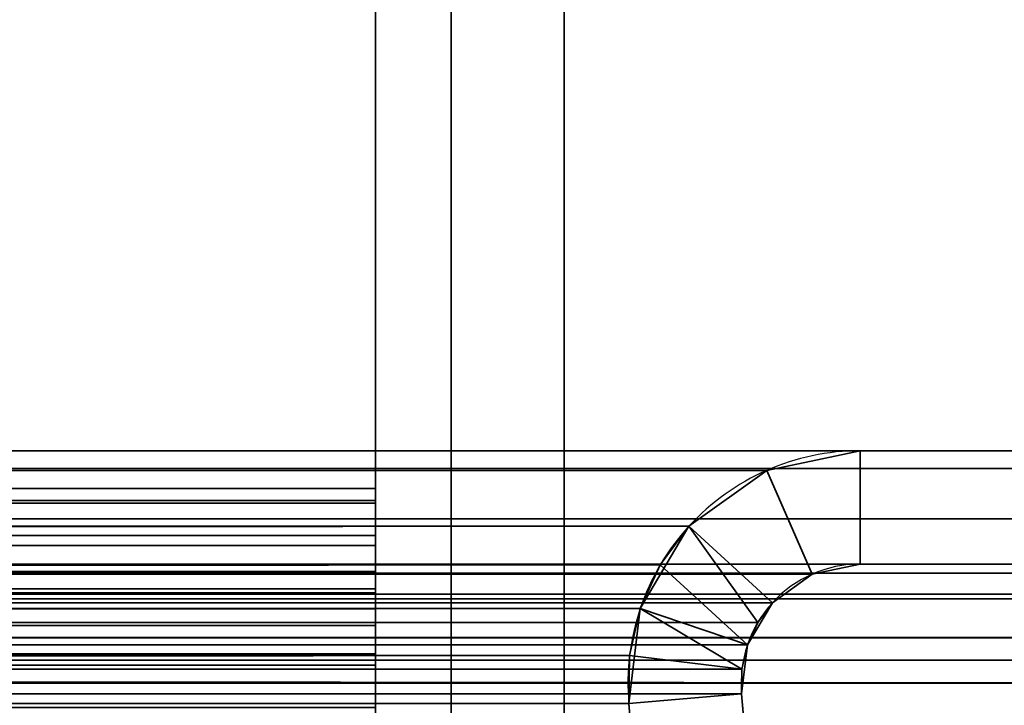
# Model space of a CAD drawing. Header units: millimetres. Extents: x -523 to 5173, y -130 to 66.
# Tile 888 of 1056: x 324 to 337, y 15 to 24. Entities that reach past the tile are written whole.
import ezdxf

# ---------------------------------------------------------------- set-up
doc = ezdxf.new("R2010")
doc.units = ezdxf.units.MM
doc.layers.add('151', color=7, linetype='Continuous', true_color=0xffffff)

# ---------------------------------------------------------------- blocks, each defined once
blk = doc.blocks.new('UG_SURFACE_009')
at = {"layer": '151', "color": 252, "linetype": 'Continuous', "lineweight": 35}
for points in [[(522.5, -46, 2207), (522.5, 40, 2207), (-522.5, 40, 2207), (-522.5, -46, 2207)], [(-372.5, -46, 2057), (-372.5, 40, 2057), (372.5, 40, 2057), (372.5, -46, 2057)]]:
    blk.add_3dface(points, dxfattribs=at)
blk = doc.blocks.new('UG_SURFACE_041')
at = {"layer": '151', "color": 252, "linetype": 'Continuous', "lineweight": 35}
for points in [[(329, 34.224, 9), (-329, 34.224, 9), (-329, 7.5, 9), (329, 7.5, 9)], [(329, 34.224, 8), (329, 7.5, 8), (-329, 7.5, 8), (-329, 34.224, 8)], [(329, 34.224, 9), (329, 7.5, 9), (329, 7.5, 8), (329, 34.224, 8)], [(-329, 17.339, 4.758), (329, 17.339, 4.758), (329, 17.5, 3.862), (-329, 17.5, 3.862)], [(243.5, 17.5, -3.202), (329, 17.5, -3.42), (-329, 17.5, -3.42)], [(-243.5, 17.5, 2.798), (-329, 17.5, 3.862), (329, 17.5, 3.862)], [(-329, 17.5, -3.42), (329, 17.5, -3.42), (329, 17.304, -4.407), (-329, 17.304, -4.407)], [(329, 17.5, 3.862), (-242.28, 17.5, 2.539), (-243.5, 17.5, 2.798)], [(-242.28, 17.5, 2.539), (329, 17.5, 3.862), (0, 17.5, 2.798)], [(329, 17.5, 3.862), (1.22, 17.5, 2.539), (0, 17.5, 2.798)], [(329, 17.5, 3.862), (2.229, 17.5, 1.806), (1.22, 17.5, 2.539)], [(329, 17.5, 3.862), (243.5, 17.5, 2.798), (2.853, 17.5, 0.725), (2.229, 17.5, 1.806)], [(243.5, 17.5, -3.202), (244.124, 17.5, -3.136), (329, 17.5, -3.42)], [(244.72, 17.5, 2.539), (243.5, 17.5, 2.798), (329, 17.5, 3.862)], [(244.124, 17.5, -3.136), (245.263, 17.5, -2.629), (329, 17.5, -3.42)], [(329, 17.5, 3.862), (245.729, 17.5, 1.806), (244.72, 17.5, 2.539)], [(245.263, 17.5, -2.629), (246.098, 17.5, -1.702), (329, 17.5, -3.42)], [(246.353, 17.5, 0.725), (245.729, 17.5, 1.806), (329, 17.5, 3.862)], [(246.098, 17.5, -1.702), (246.484, 17.5, -0.515), (329, 17.5, -3.42)], [(329, 17.5, 3.862), (329, 17.5, -3.42), (246.484, 17.5, -0.515), (246.353, 17.5, 0.725)], [(329, 17.5, 3.862), (329, 17.339, 4.758), (329, 16.402, 4.411), (329, 16.5, 3.862)], [(329, 16.5, 3.862), (329, 16.5, -3.42), (329, 17.5, -3.42), (329, 17.5, 3.862)], [(329, 16.5, -3.42), (329, 16.38, -4.025), (329, 17.304, -4.407), (329, 17.5, -3.42)], [(-329, 16.877, 5.542), (329, 16.877, 5.542), (329, 17.339, 4.758), (-329, 17.339, 4.758)], [(-329, 17.304, -4.407), (329, 17.304, -4.407), (329, 16.744, -5.244), (-329, 16.744, -5.244)], [(329, 17.339, 4.758), (329, 16.877, 5.542), (329, 16.119, 4.891), (329, 16.402, 4.411)], [(329, 16.38, -4.025), (329, 16.037, -4.537), (329, 16.744, -5.244), (329, 17.304, -4.407)], [(-329, 16.172, 6.118), (329, 16.172, 6.118), (329, 16.877, 5.542), (-329, 16.877, 5.542)], [(329, 16.877, 5.542), (329, 16.172, 6.118), (329, 15.687, 5.243), (329, 16.119, 4.891)], [(-329, 16.744, -5.244), (329, 16.744, -5.244), (329, 15.907, -5.804), (-329, 15.907, -5.804)], [(329, 15.907, -5.804), (329, 16.744, -5.244), (329, 16.037, -4.537), (329, 15.525, -4.88)], [(243.5, 16.5, 2.798), (329, 16.5, 3.862), (-329, 16.5, 3.862)], [(0.624, 16.5, -3.136), (-0.624, 16.5, -3.136), (-329, 16.5, -3.42), (329, 16.5, -3.42)], [(-329, 16.38, -4.025), (329, 16.38, -4.025), (329, 16.5, -3.42), (-329, 16.5, -3.42)], [(-329, 16.5, 3.862), (329, 16.5, 3.862), (329, 16.402, 4.411), (-329, 16.402, 4.411)], [(329, 16.5, -3.42), (242.876, 16.5, -3.136), (0.624, 16.5, -3.136)], [(329, 16.5, -3.42), (244.124, 16.5, -3.136), (242.876, 16.5, -3.136)], [(243.5, 16.5, 2.798), (244.72, 16.5, 2.539), (329, 16.5, 3.862)], [(245.263, 16.5, -2.629), (244.124, 16.5, -3.136), (329, 16.5, -3.42)], [(244.72, 16.5, 2.539), (245.729, 16.5, 1.806), (329, 16.5, 3.862)], [(329, 16.5, -3.42), (246.098, 16.5, -1.702), (245.263, 16.5, -2.629)], [(329, 16.5, 3.862), (245.729, 16.5, 1.806), (246.353, 16.5, 0.725)], [(329, 16.5, -3.42), (246.484, 16.5, -0.515), (246.098, 16.5, -1.702)], [(246.353, 16.5, 0.725), (246.484, 16.5, -0.515), (329, 16.5, -3.42), (329, 16.5, 3.862)], [(-329, 16.402, 4.411), (329, 16.402, 4.411), (329, 16.119, 4.891), (-329, 16.119, 4.891)], [(-329, 16.037, -4.537), (329, 16.037, -4.537), (329, 16.38, -4.025), (-329, 16.38, -4.025)], [(-329, 15.31, 6.412), (329, 15.31, 6.412), (329, 16.172, 6.118), (-329, 16.172, 6.118)], [(-329, 16.119, 4.891), (329, 16.119, 4.891), (329, 15.687, 5.243), (-329, 15.687, 5.243)], [(329, 15.159, 5.424), (329, 15.687, 5.243), (329, 16.172, 6.118), (329, 15.31, 6.412)], [(-329, 15.525, -4.88), (329, 15.525, -4.88), (329, 16.037, -4.537), (-329, 16.037, -4.537)], [(-329, 15.907, -5.804), (329, 15.907, -5.804), (329, 14.92, -6), (-329, 14.92, -6)], [(329, 14.92, -6), (329, 15.907, -5.804), (329, 15.525, -4.88), (329, 14.92, -5)], [(-329, 15.687, 5.243), (329, 15.687, 5.243), (329, 15.159, 5.424), (-329, 15.159, 5.424)], [(-329, 14.92, -5), (329, 14.92, -5), (329, 15.525, -4.88), (-329, 15.525, -4.88)], [(-329, 14.4, 6.389), (329, 14.4, 6.389), (329, 15.31, 6.412), (-329, 15.31, 6.412)], [(329, 14.601, 5.409), (329, 15.159, 5.424), (329, 15.31, 6.412), (329, 14.4, 6.389)], [(-329, 15.159, 5.424), (329, 15.159, 5.424), (329, 14.601, 5.409), (-329, 14.601, 5.409)], [(329, 4.013, -5), (329, 14.92, -5), (-329, 14.92, -5), (-329, 4.013, -5)], [(-329, 4.013, -6), (-329, 14.92, -6), (329, 14.92, -6), (329, 4.013, -6)], [(329, 14.92, -5), (329, 4.013, -5), (329, 4.013, -6), (329, 14.92, -6)]]:
    blk.add_3dface(points, dxfattribs=at)
blk = doc.blocks.new('UG_SURFACE_057')
at = {"layer": '151', "color": 252, "linetype": 'Continuous', "lineweight": 35}
for points in [[(-331.5, 7.25, 2016.5), (331.5, 7.25, 2016.5), (331.5, 46.92, 2016.5), (-331.5, 46.92, 2016.5)], [(-330, 7.25, 2015), (-330, 46.92, 2015), (330, 46.92, 2015), (330, 7.25, 2015)], [(331.5, 46.92, 2016.5), (331.5, 7.25, 2016.5), (330, 7.25, 2015), (330, 46.92, 2015)], [(343.42, 18, 2028.42), (-343.42, 18, 2028.42), (-344.599, 17.766, 2029.599), (344.599, 17.766, 2029.599)], [(-343.42, 18, 2028.42), (343.42, 18, 2028.42), (335.424, 18, 2020.424), (-335.424, 18, 2020.424)], [(334.183, 17.739, 2019.183), (-334.183, 17.739, 2019.183), (-335.424, 18, 2020.424), (335.424, 18, 2020.424)], [(335.424, 16.5, 2020.424), (334.787, 16.366, 2019.787), (334.183, 17.739, 2019.183), (335.424, 18, 2020.424)], [(343.42, 16.5, 2028.42), (335.424, 16.5, 2020.424), (335.424, 18, 2020.424), (343.42, 18, 2028.42)], [(344.599, 17.766, 2029.599), (-344.599, 17.766, 2029.599), (-345.598, 17.098, 2030.598), (345.598, 17.098, 2030.598)], [(333.153, 17.001, 2018.153), (-333.153, 17.001, 2018.153), (-334.183, 17.739, 2019.183), (334.183, 17.739, 2019.183)], [(333.153, 17.001, 2018.153), (334.183, 17.739, 2019.183), (334.787, 16.366, 2019.787), (334.259, 15.987, 2019.259)], [(345.598, 17.098, 2030.598), (-345.598, 17.098, 2030.598), (-346.266, 16.099, 2031.265), (346.266, 16.099, 2031.265)], [(-332.773, 16.489, 2017.773), (-333.153, 17.001, 2018.153), (333.153, 17.001, 2018.153)], [(-332.773, 16.489, 2017.773), (333.153, 17.001, 2018.153), (332.773, 16.489, 2017.773)], [(334.064, 15.725, 2019.064), (333.927, 15.428, 2018.927), (332.773, 16.489, 2017.773), (333.153, 17.001, 2018.153)], [(333.153, 17.001, 2018.153), (334.259, 15.987, 2019.259), (334.064, 15.725, 2019.064)], [(344.025, 16.38, 2029.025), (-344.025, 16.38, 2029.025), (-343.42, 16.5, 2028.42), (343.42, 16.5, 2028.42)], [(-343.42, 16.5, 2028.42), (-335.424, 16.5, 2020.424), (335.424, 16.5, 2020.424), (343.42, 16.5, 2028.42)], [(335.424, 16.5, 2020.424), (-335.424, 16.5, 2020.424), (-334.787, 16.366, 2019.787), (334.787, 16.366, 2019.787)], [(332.773, 16.489, 2017.773), (-332.507, 15.91, 2017.507), (-332.773, 16.489, 2017.773)], [(332.773, 16.489, 2017.773), (332.507, 15.91, 2017.507), (-332.507, 15.91, 2017.507)], [(332.507, 15.91, 2017.507), (332.773, 16.489, 2017.773), (333.927, 15.428, 2018.927), (333.855, 15.109, 2018.855)], [(344.537, 16.037, 2029.537), (-344.537, 16.037, 2029.537), (-344.025, 16.38, 2029.025), (344.025, 16.38, 2029.025)], [(334.787, 16.366, 2019.787), (-334.787, 16.366, 2019.787), (-334.259, 15.987, 2019.259), (334.259, 15.987, 2019.259)], [(346.441, 15.521, 2031.441), (346.266, 16.099, 2031.265), (-346.266, 16.099, 2031.265), (-346.441, 15.521, 2031.441)], [(344.88, 15.525, 2029.88), (-344.88, 15.525, 2029.88), (-344.537, 16.037, 2029.537), (344.537, 16.037, 2029.537)], [(334.064, 15.725, 2019.064), (-334.259, 15.987, 2019.259), (-334.064, 15.725, 2019.064)], [(334.064, 15.725, 2019.064), (334.259, 15.987, 2019.259), (-334.259, 15.987, 2019.259)], [(-332.366, 15.289, 2017.366), (-332.507, 15.91, 2017.507), (332.507, 15.91, 2017.507)], [(-332.366, 15.289, 2017.366), (332.507, 15.91, 2017.507), (332.366, 15.289, 2017.366)], [(333.855, 15.109, 2018.855), (332.366, 15.289, 2017.366), (332.507, 15.91, 2017.507)], [(-334.064, 15.725, 2019.064), (333.927, 15.428, 2018.927), (334.064, 15.725, 2019.064)], [(-334.064, 15.725, 2019.064), (-333.927, 15.428, 2018.927), (333.927, 15.428, 2018.927)], [(-346.441, 15.521, 2031.441), (-346.5, 14.92, 2031.5), (346.5, 14.92, 2031.5)], [(-346.441, 15.521, 2031.441), (346.5, 14.92, 2031.5), (346.441, 15.521, 2031.441)], [(-344.97, 15.228, 2029.97), (-344.88, 15.525, 2029.88), (344.88, 15.525, 2029.88), (344.97, 15.228, 2029.97)], [(333.855, 15.109, 2018.855), (-333.927, 15.428, 2018.927), (-333.855, 15.109, 2018.855)], [(333.855, 15.109, 2018.855), (333.927, 15.428, 2018.927), (-333.927, 15.428, 2018.927)], [(332.366, 15.289, 2017.366), (-332.355, 14.652, 2017.355), (-332.366, 15.289, 2017.366)], [(332.366, 15.289, 2017.366), (332.355, 14.652, 2017.355), (-332.355, 14.652, 2017.355)], [(332.355, 14.652, 2017.355), (332.366, 15.289, 2017.366), (333.855, 15.109, 2018.855), (333.85, 14.782, 2018.85)], [(345, 14.92, 2030), (-345, 14.92, 2030), (-344.97, 15.228, 2029.97)], [(344.97, 15.228, 2029.97), (345, 14.92, 2030), (-344.97, 15.228, 2029.97)], [(-333.855, 15.109, 2018.855), (333.85, 14.782, 2018.85), (333.855, 15.109, 2018.855)], [(-333.855, 15.109, 2018.855), (-333.85, 14.782, 2018.85), (333.85, 14.782, 2018.85)], [(-346.5, -52.92, 2031.5), (346.5, -52.92, 2031.5), (346.5, 14.92, 2031.5), (-346.5, 14.92, 2031.5)], [(-345, -52.92, 2030), (-345, 14.92, 2030), (345, 14.92, 2030), (345, -52.92, 2030)], [(-333.85, 14.782, 2018.85), (-334.491, 7.446, 2019.491), (334.491, 7.446, 2019.491), (333.85, 14.782, 2018.85)], [(332.997, 7.315, 2017.997), (332.355, 14.652, 2017.355), (333.85, 14.782, 2018.85), (334.491, 7.446, 2019.491)], [(-332.355, 14.652, 2017.355), (332.355, 14.652, 2017.355), (332.997, 7.315, 2017.997), (-332.997, 7.315, 2017.997)]]:
    blk.add_3dface(points, dxfattribs=at)
blk = doc.blocks.new('UG_SURFACE_058')
at = {"layer": '151', "color": 252, "linetype": 'Continuous', "lineweight": 35}
for points in [[(330, 7.25, 2015), (330, 46.92, 2015), (330, 46.92, -8), (330, 7.25, -8)], [(331.5, 46.92, -8), (331.5, 7.25, -8), (330, 7.25, -8), (330, 46.92, -8)], [(330, 46.92, 2015), (330, 7.25, 2015), (331.5, 7.25, 2016.5), (331.5, 46.92, 2016.5)], [(331.5, 7.25, 2016.5), (331.5, 7.25, -8), (331.5, 46.92, -8), (331.5, 46.92, 2016.5)], [(335.424, 18, 2020.424), (335.424, 18, -8), (334.183, 17.739, -8), (334.183, 17.739, 2019.183)], [(335.424, 16.5, -8), (334.787, 16.366, -8), (334.183, 17.739, -8), (335.424, 18, -8)], [(335.424, 18, 2020.424), (334.183, 17.739, 2019.183), (334.787, 16.366, 2019.787), (335.424, 16.5, 2020.424)], [(343.42, 18, 2028.42), (343.42, 18, -8), (335.424, 18, -8), (335.424, 18, 2020.424)], [(343.42, 16.5, -8), (335.424, 16.5, -8), (335.424, 18, -8), (343.42, 18, -8)], [(343.42, 18, 2028.42), (335.424, 18, 2020.424), (335.424, 16.5, 2020.424), (343.42, 16.5, 2028.42)], [(334.183, 17.739, 2019.183), (334.183, 17.739, -8), (333.153, 17.001, -8), (333.153, 17.001, 2018.153)], [(334.787, 16.366, -8), (334.259, 15.987, -8), (333.153, 17.001, -8), (334.183, 17.739, -8)], [(334.259, 15.987, 2019.259), (334.787, 16.366, 2019.787), (334.183, 17.739, 2019.183), (333.153, 17.001, 2018.153)], [(333.153, 17.001, -8), (332.507, 15.91, -8), (332.507, 15.91, 2017.507)], [(332.507, 15.91, 2017.507), (332.773, 16.489, 2017.773), (333.153, 17.001, -8)], [(332.507, 15.91, -8), (333.153, 17.001, -8), (334.259, 15.987, -8), (333.927, 15.428, -8)], [(332.773, 16.489, 2017.773), (333.153, 17.001, 2018.153), (333.153, 17.001, -8)], [(333.153, 17.001, 2018.153), (332.773, 16.489, 2017.773), (333.927, 15.428, 2018.927), (334.064, 15.725, 2019.064)], [(334.064, 15.725, 2019.064), (334.259, 15.987, 2019.259), (333.153, 17.001, 2018.153)], [(333.855, 15.109, 2018.855), (333.927, 15.428, 2018.927), (332.773, 16.489, 2017.773), (332.507, 15.91, 2017.507)], [(334.787, 16.366, 2019.787), (334.787, 16.366, -8), (335.424, 16.5, -8), (335.424, 16.5, 2020.424)], [(343.42, 16.5, 2028.42), (335.424, 16.5, 2020.424), (335.424, 16.5, -8), (343.42, 16.5, -8)], [(334.259, 15.987, 2019.259), (334.259, 15.987, -8), (334.787, 16.366, -8), (334.787, 16.366, 2019.787)], [(334.064, 15.725, 2019.064), (333.927, 15.428, -8), (334.259, 15.987, -8)], [(334.259, 15.987, -8), (334.259, 15.987, 2019.259), (334.064, 15.725, 2019.064)], [(332.507, 15.91, -8), (332.355, 14.652, -8), (332.355, 14.652, 2017.355)], [(332.355, 14.652, 2017.355), (332.366, 15.289, 2017.366), (332.507, 15.91, -8)], [(332.355, 14.652, -8), (332.507, 15.91, -8), (333.927, 15.428, -8), (333.85, 14.782, -8)], [(332.366, 15.289, 2017.366), (332.507, 15.91, 2017.507), (332.507, 15.91, -8)], [(332.507, 15.91, 2017.507), (332.366, 15.289, 2017.366), (333.855, 15.109, 2018.855)], [(334.064, 15.725, 2019.064), (333.927, 15.428, 2018.927), (333.927, 15.428, -8)], [(333.855, 15.109, 2018.855), (333.85, 14.782, -8), (333.927, 15.428, -8)], [(333.927, 15.428, -8), (333.927, 15.428, 2018.927), (333.855, 15.109, 2018.855)], [(333.85, 14.782, 2018.85), (333.855, 15.109, 2018.855), (332.366, 15.289, 2017.366), (332.355, 14.652, 2017.355)], [(333.855, 15.109, 2018.855), (333.85, 14.782, 2018.85), (333.85, 14.782, -8)], [(332.997, 7.315, -8), (332.355, 14.652, -8), (333.85, 14.782, -8), (334.491, 7.446, -8)], [(334.491, 7.446, 2019.491), (333.85, 14.782, 2018.85), (332.355, 14.652, 2017.355), (332.997, 7.315, 2017.997)], [(333.85, 14.782, 2018.85), (334.491, 7.446, 2019.491), (334.491, 7.446, -8), (333.85, 14.782, -8)], [(332.355, 14.652, 2017.355), (332.355, 14.652, -8), (332.997, 7.315, -8), (332.997, 7.315, 2017.997)]]:
    blk.add_3dface(points, dxfattribs=at)
blk = doc.blocks.new('UG_SURFACE_068')
at = {"layer": '151', "color": 252, "linetype": 'Continuous', "lineweight": 35}
for points in [[(-331.5, 7.25, 2016.5), (331.5, 7.25, 2016.5), (331.5, 46.92, 2016.5), (-331.5, 46.92, 2016.5)], [(-330, 7.25, 2015), (-330, 46.92, 2015), (330, 46.92, 2015), (330, 7.25, 2015)], [(331.5, 46.92, 2016.5), (331.5, 7.25, 2016.5), (330, 7.25, 2015), (330, 46.92, 2015)], [(343.42, 18, 2028.42), (-343.42, 18, 2028.42), (-344.599, 17.766, 2029.599), (344.599, 17.766, 2029.599)], [(-343.42, 18, 2028.42), (343.42, 18, 2028.42), (335.424, 18, 2020.424), (-335.424, 18, 2020.424)], [(334.183, 17.739, 2019.183), (-334.183, 17.739, 2019.183), (-335.424, 18, 2020.424), (335.424, 18, 2020.424)], [(335.424, 16.5, 2020.424), (334.787, 16.366, 2019.787), (334.183, 17.739, 2019.183), (335.424, 18, 2020.424)], [(343.42, 16.5, 2028.42), (335.424, 16.5, 2020.424), (335.424, 18, 2020.424), (343.42, 18, 2028.42)], [(344.599, 17.766, 2029.599), (-344.599, 17.766, 2029.599), (-345.598, 17.098, 2030.598), (345.598, 17.098, 2030.598)], [(333.153, 17.001, 2018.153), (-333.153, 17.001, 2018.153), (-334.183, 17.739, 2019.183), (334.183, 17.739, 2019.183)], [(333.153, 17.001, 2018.153), (334.183, 17.739, 2019.183), (334.787, 16.366, 2019.787), (334.259, 15.987, 2019.259)], [(345.598, 17.098, 2030.598), (-345.598, 17.098, 2030.598), (-346.266, 16.099, 2031.265), (346.266, 16.099, 2031.265)], [(-332.773, 16.489, 2017.773), (-333.153, 17.001, 2018.153), (333.153, 17.001, 2018.153)], [(-332.773, 16.489, 2017.773), (333.153, 17.001, 2018.153), (332.773, 16.489, 2017.773)], [(334.064, 15.725, 2019.064), (333.927, 15.428, 2018.927), (332.773, 16.489, 2017.773), (333.153, 17.001, 2018.153)], [(333.153, 17.001, 2018.153), (334.259, 15.987, 2019.259), (334.064, 15.725, 2019.064)], [(344.025, 16.38, 2029.025), (-344.025, 16.38, 2029.025), (-343.42, 16.5, 2028.42), (343.42, 16.5, 2028.42)], [(-343.42, 16.5, 2028.42), (-335.424, 16.5, 2020.424), (335.424, 16.5, 2020.424), (343.42, 16.5, 2028.42)], [(335.424, 16.5, 2020.424), (-335.424, 16.5, 2020.424), (-334.787, 16.366, 2019.787), (334.787, 16.366, 2019.787)], [(332.773, 16.489, 2017.773), (-332.507, 15.91, 2017.507), (-332.773, 16.489, 2017.773)], [(332.773, 16.489, 2017.773), (332.507, 15.91, 2017.507), (-332.507, 15.91, 2017.507)], [(332.507, 15.91, 2017.507), (332.773, 16.489, 2017.773), (333.927, 15.428, 2018.927), (333.855, 15.109, 2018.855)], [(344.537, 16.037, 2029.537), (-344.537, 16.037, 2029.537), (-344.025, 16.38, 2029.025), (344.025, 16.38, 2029.025)], [(334.787, 16.366, 2019.787), (-334.787, 16.366, 2019.787), (-334.259, 15.987, 2019.259), (334.259, 15.987, 2019.259)], [(346.441, 15.521, 2031.441), (346.266, 16.099, 2031.265), (-346.266, 16.099, 2031.265), (-346.441, 15.521, 2031.441)], [(344.88, 15.525, 2029.88), (-344.88, 15.525, 2029.88), (-344.537, 16.037, 2029.537), (344.537, 16.037, 2029.537)], [(334.064, 15.725, 2019.064), (-334.259, 15.987, 2019.259), (-334.064, 15.725, 2019.064)], [(334.064, 15.725, 2019.064), (334.259, 15.987, 2019.259), (-334.259, 15.987, 2019.259)], [(-332.366, 15.289, 2017.366), (-332.507, 15.91, 2017.507), (332.507, 15.91, 2017.507)], [(-332.366, 15.289, 2017.366), (332.507, 15.91, 2017.507), (332.366, 15.289, 2017.366)], [(333.855, 15.109, 2018.855), (332.366, 15.289, 2017.366), (332.507, 15.91, 2017.507)], [(-334.064, 15.725, 2019.064), (333.927, 15.428, 2018.927), (334.064, 15.725, 2019.064)], [(-334.064, 15.725, 2019.064), (-333.927, 15.428, 2018.927), (333.927, 15.428, 2018.927)], [(-346.441, 15.521, 2031.441), (-346.5, 14.92, 2031.5), (346.5, 14.92, 2031.5)], [(-346.441, 15.521, 2031.441), (346.5, 14.92, 2031.5), (346.441, 15.521, 2031.441)], [(-344.97, 15.228, 2029.97), (-344.88, 15.525, 2029.88), (344.88, 15.525, 2029.88), (344.97, 15.228, 2029.97)], [(333.855, 15.109, 2018.855), (-333.927, 15.428, 2018.927), (-333.855, 15.109, 2018.855)], [(333.855, 15.109, 2018.855), (333.927, 15.428, 2018.927), (-333.927, 15.428, 2018.927)], [(332.366, 15.289, 2017.366), (-332.355, 14.652, 2017.355), (-332.366, 15.289, 2017.366)], [(332.366, 15.289, 2017.366), (332.355, 14.652, 2017.355), (-332.355, 14.652, 2017.355)], [(332.355, 14.652, 2017.355), (332.366, 15.289, 2017.366), (333.855, 15.109, 2018.855), (333.85, 14.782, 2018.85)], [(345, 14.92, 2030), (-345, 14.92, 2030), (-344.97, 15.228, 2029.97)], [(344.97, 15.228, 2029.97), (345, 14.92, 2030), (-344.97, 15.228, 2029.97)], [(-333.855, 15.109, 2018.855), (333.85, 14.782, 2018.85), (333.855, 15.109, 2018.855)], [(-333.855, 15.109, 2018.855), (-333.85, 14.782, 2018.85), (333.85, 14.782, 2018.85)], [(-346.5, -52.92, 2031.5), (346.5, -52.92, 2031.5), (346.5, 14.92, 2031.5), (-346.5, 14.92, 2031.5)], [(-345, -52.92, 2030), (-345, 14.92, 2030), (345, 14.92, 2030), (345, -52.92, 2030)], [(-333.85, 14.782, 2018.85), (-334.491, 7.446, 2019.491), (334.491, 7.446, 2019.491), (333.85, 14.782, 2018.85)], [(332.997, 7.315, 2017.997), (332.355, 14.652, 2017.355), (333.85, 14.782, 2018.85), (334.491, 7.446, 2019.491)], [(-332.355, 14.652, 2017.355), (332.355, 14.652, 2017.355), (332.997, 7.315, 2017.997), (-332.997, 7.315, 2017.997)]]:
    blk.add_3dface(points, dxfattribs=at)
blk = doc.blocks.new('UG_SURFACE_072')
at = {"layer": '151', "color": 252, "linetype": 'Continuous', "lineweight": 35}
for points in [[(330, 7.25, 2015), (330, 46.92, 2015), (330, 46.92, -8), (330, 7.25, -8)], [(330, 46.92, 2015), (330, 7.25, 2015), (331.5, 7.25, 2016.5), (331.5, 46.92, 2016.5)], [(331.5, 46.92, -8), (331.5, 7.25, -8), (330, 7.25, -8), (330, 46.92, -8)], [(331.5, 7.25, 2016.5), (331.5, 7.25, -8), (331.5, 46.92, -8), (331.5, 46.92, 2016.5)], [(335.424, 18, 2020.424), (335.424, 18, -8), (334.183, 17.739, -8), (334.183, 17.739, 2019.183)], [(335.424, 18, 2020.424), (334.183, 17.739, 2019.183), (334.787, 16.366, 2019.787), (335.424, 16.5, 2020.424)], [(335.424, 16.5, -8), (334.787, 16.366, -8), (334.183, 17.739, -8), (335.424, 18, -8)], [(343.42, 18, 2028.42), (343.42, 18, -8), (335.424, 18, -8), (335.424, 18, 2020.424)], [(343.42, 18, 2028.42), (335.424, 18, 2020.424), (335.424, 16.5, 2020.424), (343.42, 16.5, 2028.42)], [(343.42, 16.5, -8), (335.424, 16.5, -8), (335.424, 18, -8), (343.42, 18, -8)], [(334.183, 17.739, 2019.183), (334.183, 17.739, -8), (333.153, 17.001, -8), (333.153, 17.001, 2018.153)], [(334.259, 15.987, 2019.259), (334.787, 16.366, 2019.787), (334.183, 17.739, 2019.183), (333.153, 17.001, 2018.153)], [(334.787, 16.366, -8), (334.259, 15.987, -8), (333.153, 17.001, -8), (334.183, 17.739, -8)], [(333.153, 17.001, -8), (332.507, 15.91, -8), (332.507, 15.91, 2017.507)], [(332.507, 15.91, 2017.507), (332.773, 16.489, 2017.773), (333.153, 17.001, -8)], [(332.507, 15.91, -8), (333.153, 17.001, -8), (334.259, 15.987, -8), (333.927, 15.428, -8)], [(332.773, 16.489, 2017.773), (333.153, 17.001, 2018.153), (333.153, 17.001, -8)], [(333.153, 17.001, 2018.153), (332.773, 16.489, 2017.773), (333.927, 15.428, 2018.927), (334.064, 15.725, 2019.064)], [(334.064, 15.725, 2019.064), (334.259, 15.987, 2019.259), (333.153, 17.001, 2018.153)], [(333.855, 15.109, 2018.855), (333.927, 15.428, 2018.927), (332.773, 16.489, 2017.773), (332.507, 15.91, 2017.507)], [(334.787, 16.366, 2019.787), (334.787, 16.366, -8), (335.424, 16.5, -8), (335.424, 16.5, 2020.424)], [(343.42, 16.5, 2028.42), (335.424, 16.5, 2020.424), (335.424, 16.5, -8), (343.42, 16.5, -8)], [(334.259, 15.987, 2019.259), (334.259, 15.987, -8), (334.787, 16.366, -8), (334.787, 16.366, 2019.787)], [(334.064, 15.725, 2019.064), (333.927, 15.428, -8), (334.259, 15.987, -8)], [(334.259, 15.987, -8), (334.259, 15.987, 2019.259), (334.064, 15.725, 2019.064)], [(332.507, 15.91, -8), (332.355, 14.652, -8), (332.355, 14.652, 2017.355)], [(332.355, 14.652, 2017.355), (332.366, 15.289, 2017.366), (332.507, 15.91, -8)], [(332.355, 14.652, -8), (332.507, 15.91, -8), (333.927, 15.428, -8), (333.85, 14.782, -8)], [(332.366, 15.289, 2017.366), (332.507, 15.91, 2017.507), (332.507, 15.91, -8)], [(332.507, 15.91, 2017.507), (332.366, 15.289, 2017.366), (333.855, 15.109, 2018.855)], [(334.064, 15.725, 2019.064), (333.927, 15.428, 2018.927), (333.927, 15.428, -8)], [(333.855, 15.109, 2018.855), (333.85, 14.782, -8), (333.927, 15.428, -8)], [(333.927, 15.428, -8), (333.927, 15.428, 2018.927), (333.855, 15.109, 2018.855)], [(333.85, 14.782, 2018.85), (333.855, 15.109, 2018.855), (332.366, 15.289, 2017.366), (332.355, 14.652, 2017.355)], [(333.855, 15.109, 2018.855), (333.85, 14.782, 2018.85), (333.85, 14.782, -8)], [(334.491, 7.446, 2019.491), (333.85, 14.782, 2018.85), (332.355, 14.652, 2017.355), (332.997, 7.315, 2017.997)], [(332.997, 7.315, -8), (332.355, 14.652, -8), (333.85, 14.782, -8), (334.491, 7.446, -8)], [(333.85, 14.782, 2018.85), (334.491, 7.446, 2019.491), (334.491, 7.446, -8), (333.85, 14.782, -8)], [(332.355, 14.652, 2017.355), (332.355, 14.652, -8), (332.997, 7.315, -8), (332.997, 7.315, 2017.997)]]:
    blk.add_3dface(points, dxfattribs=at)

msp = doc.modelspace()

# ---------------------------------------------------------------- linework, layer by layer
at = {"layer": '151', "color": 253, "linetype": 'Continuous', "lineweight": -3}
for p, q in [((330, 7.25, 2015), (330, 46.92, 2015)), ((330, 7.25, -8), (330, 46.92, -8)), ((330, 7.25, 2015), (330, 46.92, 2015)), ((330, 7.25, 2015), (330, 46.92, 2015)), ((330, 7.25, 2015), (330, 46.92, 2015)), ((330, 7.25, -8), (330, 46.92, -8)), ((331.5, 7.25, 2016.5), (331.5, 46.92, 2016.5)), ((331.5, 7.25, -8), (331.5, 46.92, -8)), ((331.5, 7.25, 2016.5), (331.5, 46.92, 2016.5)), ((331.5, 7.25, 2016.5), (331.5, 46.92, 2016.5)), ((331.5, 7.25, -8), (331.5, 46.92, -8)), ((331.5, 7.25, 2016.5), (331.5, 46.92, 2016.5)), ((329, 34.224, 9), (329, 7.5, 9)), ((329, 34.224, 8), (329, 7.5, 8)), ((343.42, 18, 2028.42), (-343.42, 18, 2028.42)), ((343.42, 18, 2028.42), (-343.42, 18, 2028.42)), ((335.424, 18, 2020.424), (-335.424, 18, 2020.424)), ((335.424, 18, 2020.424), (-335.424, 18, 2020.424)), ((343.42, 18, -8), (335.424, 18, -8)), ((343.42, 18, 2028.42), (335.424, 18, 2020.424)), ((335.424, 18, -8), (335.424, 18, 2020.424)), ((343.42, 18, 2028.42), (335.424, 18, 2020.424)), ((343.42, 18, -8), (335.424, 18, -8)), ((335.424, 18, -8), (335.424, 18, 2020.424)), ((343.42, 18, 2028.42), (335.424, 18, 2020.424)), ((343.42, 18, 2028.42), (335.424, 18, 2020.424)), ((329, 17.5, 3.862), (-329, 17.5, 3.862)), ((329, 17.5, -3.42), (-329, 17.5, -3.42)), ((329, 17.5, 3.862), (329, 17.5, -3.42)), ((343.42, 16.5, 2028.42), (-343.42, 16.5, 2028.42)), ((343.42, 16.5, 2028.42), (-343.42, 16.5, 2028.42)), ((335.424, 16.5, 2020.424), (-335.424, 16.5, 2020.424)), ((335.424, 16.5, 2020.424), (-335.424, 16.5, 2020.424)), ((329, 16.5, 3.862), (-329, 16.5, 3.862)), ((329, 16.5, -3.42), (-329, 16.5, -3.42)), ((329, 16.5, 3.862), (329, 16.5, -3.42)), ((343.42, 16.5, 2028.42), (335.424, 16.5, 2020.424)), ((343.42, 16.5, 2028.42), (335.424, 16.5, 2020.424)), ((335.424, 16.5, -8), (335.424, 16.5, 2020.424)), ((343.42, 16.5, -8), (335.424, 16.5, -8)), ((335.424, 16.5, -8), (335.424, 16.5, 2020.424)), ((343.42, 16.5, 2028.42), (335.424, 16.5, 2020.424)), ((343.42, 16.5, -8), (335.424, 16.5, -8)), ((343.42, 16.5, 2028.42), (335.424, 16.5, 2020.424)), ((335.424, 16.5, -8), (335.424, 16.5, 2020.424)), ((346.5, 14.92, 2031.5), (-346.5, 14.92, 2031.5)), ((346.5, 14.92, 2031.5), (-346.5, 14.92, 2031.5)), ((345, 14.92, 2030), (-345, 14.92, 2030)), ((345, 14.92, 2030), (-345, 14.92, 2030)), ((329, 14.92, -6), (-329, 14.92, -6)), ((329, 14.92, -5), (-329, 14.92, -5)), ((329, 14.92, -6), (329, 4.013, -6)), ((329, 14.92, -5), (329, 4.013, -5)), ((333.85, 14.782, 2018.85), (-333.85, 14.782, 2018.85)), ((333.85, 14.782, 2018.85), (-333.85, 14.782, 2018.85)), ((333.85, 14.782, 2018.85), (334.491, 7.446, 2019.491)), ((333.85, 14.782, -8), (334.491, 7.446, -8)), ((333.85, 14.782, -8), (333.85, 14.782, 2018.85)), ((333.85, 14.782, 2018.85), (334.491, 7.446, 2019.491)), ((333.85, 14.782, 2018.85), (334.491, 7.446, 2019.491)), ((333.85, 14.782, -8), (334.491, 7.446, -8)), ((333.85, 14.782, 2018.85), (334.491, 7.446, 2019.491)), ((333.85, 14.782, -8), (333.85, 14.782, 2018.85)), ((332.355, 14.652, 2017.355), (-332.355, 14.652, 2017.355)), ((332.355, 14.652, 2017.355), (-332.355, 14.652, 2017.355)), ((332.355, 14.652, 2017.355), (332.997, 7.315, 2017.997)), ((332.355, 14.652, -8), (332.355, 14.652, 2017.355)), ((332.355, 14.652, -8), (332.997, 7.315, -8)), ((332.355, 14.652, 2017.355), (332.997, 7.315, 2017.997)), ((332.355, 14.652, 2017.355), (332.997, 7.315, 2017.997)), ((332.355, 14.652, -8), (332.355, 14.652, 2017.355)), ((332.355, 14.652, -8), (332.997, 7.315, -8)), ((332.355, 14.652, 2017.355), (332.997, 7.315, 2017.997)), ((332.355, 14.652, 2017.355), (332.997, 7.315, 2017.997))]:
    msp.add_line(p, q, dxfattribs=at)
for radius in [3.08, 3.08, 1.58, 1.58]:
    msp.add_arc((335.424, 14.92, -8), radius, 90, 185, dxfattribs=at)
at = {"layer": '151', "color": 253, "linetype": 'Continuous', "lineweight": -3, "extrusion": (-1, 1.52542e-32, 0)}
for centre, radius, start, end in [((-14.92, -3.42, -329), 2.58, 180, 270), ((-14.92, 3.862, -329), 2.58, 78.3696, 180), ((-14.92, 3.862, -329), 1.58, 78.3696, 180), ((-14.92, -3.42, -329), 1.58, 180, 270)]:
    msp.add_arc(centre, radius, start, end, dxfattribs=at)
at = {"layer": '151', "color": 253, "linetype": 'Continuous', "lineweight": -3, "extrusion": (-0.707107, -6.12323e-17, 0.707107)}
for major_axis, start_param, end_param in [((3.08, 0, 3.08), 1.570796, 3.228859), ((-3.08, 0, -3.08), 4.712389, 6.370452), ((-3.08, 0, -3.08), 4.712389, 6.370452), ((3.08, 0, 3.08), 1.570796, 3.228859), ((1.58, 0, 1.58), 1.570796, 3.228859), ((-1.58, 0, -1.58), 4.712389, 6.370452), ((-1.58, 0, -1.58), 4.712389, 6.370452), ((1.58, 0, 1.58), 1.570796, 3.228859)]:
    msp.add_ellipse((335.424, 14.92, 2020.424), major_axis=major_axis, ratio=0.707107, start_param=start_param, end_param=end_param, dxfattribs=at)

# ---------------------------------------------------------------- block references
at = {"layer": '151', "color": 253, "linetype": 'Continuous', "lineweight": -3}
for name in ['UG_SURFACE_057', 'UG_SURFACE_068', 'UG_SURFACE_058', 'UG_SURFACE_072', 'UG_SURFACE_041', 'UG_SURFACE_009']:
    msp.add_blockref(name, (0, 0), dxfattribs=at)

doc.saveas('drawing.dxf')
